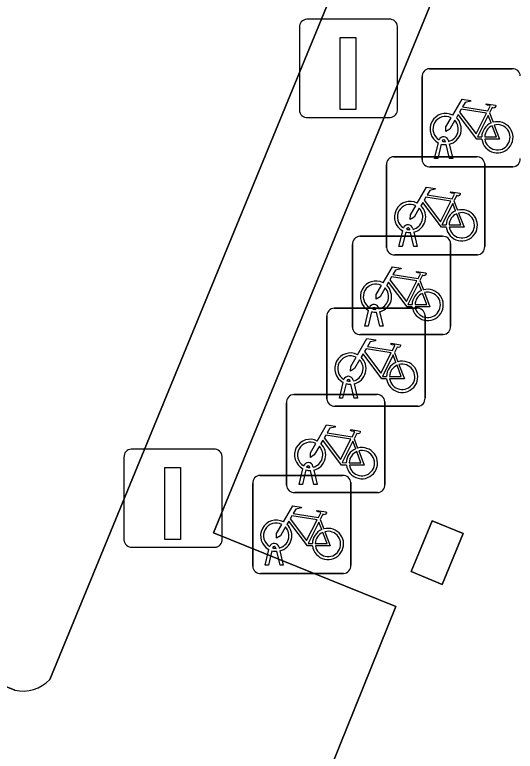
# Model space of a CAD drawing. Extents: x 160023 to 161302, y 384750 to 385707.
# Drawn here: x 160479.28 to 160484.37, y 384938.09 to 384945.59 of the extents above; entities that cross this region are included whole.
import ezdxf

# ---------------------------------------------------------------- set-up
doc = ezdxf.new("R2010")
doc.units = 0
for name, color, linetype in [('IMGEO_Fietsenrek', 7, 'Continuous'), ('IMGEO_Groenvoorziening', 7, 'Continuous'), ('IMGEO_Laadpaal', 7, 'Continuous'), ('IMGEO_Pand', 7, 'Continuous'), ('IMGEO_Parkeervlak_halfverhard', 7, 'Continuous'), ('IMGEO_Rijbaan_lokaal_open', 7, 'Continuous')]:
    doc.layers.add(name, color=color, linetype=linetype)

msp = doc.modelspace()

# ---------------------------------------------------------------- linework, layer by layer
at = {"layer": 'IMGEO_Fietsenrek'}
for p, q in [((160483.4969, 384945.0375), (160484.3378, 384945.0375)), ((160484.3378, 384945.0375), (160483.4969, 384945.0375)), ((160483.4225, 384944.1129), (160483.4225, 384944.9538)), ((160483.4225, 384944.9538), (160483.4225, 384944.1129)), ((160484.1092, 384944.5872), (160484.1455, 384944.492)), ((160483.6599, 384944.2939), (160483.6589, 384944.2982)), ((160483.6906, 384944.3054), (160483.6924, 384944.2975)), ((160483.5495, 384944.1223), (160483.5878, 384944.2823)), ((160483.6182, 384944.2701), (160483.5829, 384944.1223)), ((160483.701, 384944.1223), (160483.6671, 384944.264)), ((160483.6994, 384944.2683), (160483.7344, 384944.1223)), ((160483.1349, 384944.1415), (160483.9758, 384944.1415)), ((160483.9758, 384944.1415), (160483.1349, 384944.1415)), ((160483.5829, 384944.1223), (160483.5495, 384944.1223)), ((160483.7344, 384944.1223), (160483.701, 384944.1223)), ((160484.0595, 384944.0671), (160484.0595, 384943.2262)), ((160484.0595, 384943.2262), (160484.0595, 384944.0671)), ((160483.0605, 384943.2169), (160483.0605, 384944.0578)), ((160483.0605, 384944.0578), (160483.0605, 384943.2169)), ((160484.3471, 384944.0385), (160483.5062, 384944.0385)), ((160483.5062, 384944.0385), (160484.3471, 384944.0385)), ((160483.7472, 384943.6912), (160483.7835, 384943.596)), ((160483.2979, 384943.3979), (160483.2969, 384943.4022)), ((160483.3286, 384943.4094), (160483.3304, 384943.4015)), ((160482.7879, 384943.3305), (160483.6288, 384943.3305)), ((160483.6288, 384943.3305), (160482.7879, 384943.3305)), ((160483.1875, 384943.2263), (160483.2258, 384943.3863)), ((160483.2562, 384943.3741), (160483.2209, 384943.2263)), ((160483.339, 384943.2263), (160483.3051, 384943.368)), ((160483.3374, 384943.3723), (160483.3724, 384943.2263)), ((160482.7135, 384942.4059), (160482.7135, 384943.2468)), ((160482.7135, 384943.2468), (160482.7135, 384942.4059)), ((160483.7125, 384943.2561), (160483.7125, 384942.4152)), ((160483.7125, 384942.4152), (160483.7125, 384943.2561)), ((160483.2209, 384943.2263), (160483.1875, 384943.2263)), ((160483.3724, 384943.2263), (160483.339, 384943.2263)), ((160483.9851, 384943.1425), (160483.1442, 384943.1425)), ((160483.1442, 384943.1425), (160483.9851, 384943.1425)), ((160483.4002, 384942.8802), (160483.4365, 384942.785)), ((160482.5279, 384942.5985), (160483.3688, 384942.5985)), ((160483.3688, 384942.5985), (160482.5279, 384942.5985)), ((160482.8405, 384942.4153), (160482.8788, 384942.5753)), ((160482.9509, 384942.5869), (160482.9499, 384942.5912)), ((160482.9816, 384942.5984), (160482.9834, 384942.5905)), ((160482.4535, 384941.6739), (160482.4535, 384942.5148)), ((160482.4535, 384942.5148), (160482.4535, 384941.6739)), ((160482.9092, 384942.5631), (160482.8739, 384942.4153)), ((160482.992, 384942.4153), (160482.9581, 384942.557)), ((160482.9904, 384942.5613), (160483.0254, 384942.4153)), ((160483.4525, 384942.5241), (160483.4525, 384941.6832)), ((160483.4525, 384941.6832), (160483.4525, 384942.5241)), ((160482.8739, 384942.4153), (160482.8405, 384942.4153)), ((160483.0254, 384942.4153), (160482.992, 384942.4153)), ((160483.6381, 384942.3315), (160482.7972, 384942.3315)), ((160482.7972, 384942.3315), (160483.6381, 384942.3315)), ((160483.1402, 384942.1482), (160483.1765, 384942.053)), ((160482.5805, 384941.6833), (160482.6188, 384941.8433)), ((160482.6492, 384941.8311), (160482.6139, 384941.6833)), ((160482.6909, 384941.8549), (160482.6899, 384941.8592)), ((160482.732, 384941.6833), (160482.6981, 384941.825)), ((160482.7216, 384941.8664), (160482.7234, 384941.8585)), ((160482.7304, 384941.8293), (160482.7654, 384941.6833)), ((160482.1179, 384941.7195), (160482.9588, 384941.7195)), ((160482.9588, 384941.7195), (160482.1179, 384941.7195)), ((160482.6139, 384941.6833), (160482.5805, 384941.6833)), ((160482.7654, 384941.6833), (160482.732, 384941.6833)), ((160482.0435, 384940.7949), (160482.0435, 384941.6358)), ((160482.0435, 384941.6358), (160482.0435, 384940.7949)), ((160483.3781, 384941.5995), (160482.5372, 384941.5995)), ((160482.5372, 384941.5995), (160483.3781, 384941.5995)), ((160483.0425, 384941.6451), (160483.0425, 384940.8042)), ((160483.0425, 384940.8042), (160483.0425, 384941.6451)), ((160482.7302, 384941.2692), (160482.7665, 384941.174)), ((160482.1705, 384940.8043), (160482.2088, 384940.9643)), ((160482.2392, 384940.9521), (160482.2039, 384940.8043)), ((160482.2809, 384940.9759), (160482.2799, 384940.9802)), ((160482.322, 384940.8043), (160482.2881, 384940.946)), ((160482.3116, 384940.9874), (160482.3134, 384940.9795)), ((160482.3204, 384940.9503), (160482.3554, 384940.8043)), ((160481.7729, 384940.8965), (160482.6138, 384940.8965)), ((160482.6138, 384940.8965), (160481.7729, 384940.8965)), ((160481.6985, 384939.9719), (160481.6985, 384940.8128)), ((160481.6985, 384940.8128), (160481.6985, 384939.9719)), ((160482.2039, 384940.8043), (160482.1705, 384940.8043)), ((160482.3554, 384940.8043), (160482.322, 384940.8043)), ((160482.6975, 384940.8221), (160482.6975, 384939.9812)), ((160482.6975, 384939.9812), (160482.6975, 384940.8221)), ((160482.9681, 384940.7205), (160482.1272, 384940.7205)), ((160482.1272, 384940.7205), (160482.9681, 384940.7205)), ((160482.3852, 384940.4462), (160482.4215, 384940.351)), ((160481.9666, 384940.1644), (160481.9684, 384940.1565)), ((160481.8255, 384939.9813), (160481.8638, 384940.1413)), ((160481.8942, 384940.1291), (160481.8589, 384939.9813)), ((160481.9359, 384940.1529), (160481.9349, 384940.1572)), ((160481.977, 384939.9813), (160481.9431, 384940.123)), ((160481.9754, 384940.1273), (160482.0104, 384939.9813)), ((160481.8589, 384939.9813), (160481.8255, 384939.9813)), ((160482.0104, 384939.9813), (160481.977, 384939.9813)), ((160482.6231, 384939.8975), (160481.7822, 384939.8975)), ((160481.7822, 384939.8975), (160482.6231, 384939.8975))]:
    msp.add_line(p, q, dxfattribs=at)
for points in [[(160483.7351, 384944.5642), (160483.8298, 384944.7277), (160483.916, 384944.7139), (160483.9177, 384944.7052), (160483.8616, 384944.6943), (160483.8354, 384944.649), (160484.0906, 384944.6082)], [(160484.0906, 384944.6082), (160484.1156, 384944.657), (160484.1105, 384944.661), (160484.0873, 384944.6647), (160484.0746, 384944.6722), (160484.0736, 384944.6753), (160484.0758, 384944.6799), (160484.1706, 384944.6648), (160484.1729, 384944.6545), (160484.1635, 384944.6421), (160484.1511, 384944.6357), (160484.1366, 384944.6419), (160484.1092, 384944.5872)], [(160484.0777, 384944.583), (160483.8209, 384944.624), (160483.8042, 384944.5952), (160483.9712, 384944.3749), (160484.0777, 384944.583)], [(160483.7558, 384944.5117), (160483.7042, 384944.4225), (160483.6643, 384944.3965), (160483.6655, 384944.444), (160483.72, 384944.5382)], [(160484.0308, 384944.3195), (160483.9811, 384944.3196), (160483.7904, 384944.5713), (160483.7714, 384944.5385)], [(160484.1257, 384944.485), (160484.0964, 384944.5618), (160483.987, 384944.3437), (160484.0297, 384944.3436)], [(160484.0597, 384944.3435), (160484.1796, 384944.3433), (160484.1364, 384944.4569)], [(160484.1562, 384944.4638), (160484.2112, 384944.3192), (160484.0611, 384944.3195)], [(160483.3731, 384943.6682), (160483.4678, 384943.8317), (160483.554, 384943.8179), (160483.5557, 384943.8092), (160483.4996, 384943.7983), (160483.4734, 384943.753), (160483.7286, 384943.7122)], [(160483.7286, 384943.7122), (160483.7536, 384943.761), (160483.7485, 384943.765), (160483.7253, 384943.7687), (160483.7126, 384943.7762), (160483.7116, 384943.7793), (160483.7138, 384943.7839), (160483.8086, 384943.7688), (160483.8109, 384943.7585), (160483.8015, 384943.7461), (160483.7891, 384943.7397), (160483.7746, 384943.7459), (160483.7472, 384943.6912)], [(160483.7157, 384943.687), (160483.4589, 384943.728), (160483.4422, 384943.6992), (160483.6092, 384943.4789), (160483.7157, 384943.687)], [(160483.3938, 384943.6157), (160483.3422, 384943.5265), (160483.3023, 384943.5005), (160483.3035, 384943.548), (160483.358, 384943.6422)], [(160483.6688, 384943.4235), (160483.6191, 384943.4236), (160483.4284, 384943.6753), (160483.4094, 384943.6425)], [(160483.7637, 384943.589), (160483.7344, 384943.6658), (160483.625, 384943.4477), (160483.6677, 384943.4476)], [(160483.6977, 384943.4475), (160483.8176, 384943.4473), (160483.7744, 384943.5609)], [(160483.7942, 384943.5678), (160483.8492, 384943.4232), (160483.6991, 384943.4235)], [(160483.0261, 384942.8572), (160483.1208, 384943.0207), (160483.207, 384943.0069), (160483.2087, 384942.9982), (160483.1526, 384942.9873), (160483.1264, 384942.942), (160483.3816, 384942.9012)], [(160483.3816, 384942.9012), (160483.4066, 384942.95), (160483.4015, 384942.954), (160483.3783, 384942.9577), (160483.3656, 384942.9652), (160483.3646, 384942.9683), (160483.3668, 384942.9729), (160483.4616, 384942.9578), (160483.4639, 384942.9475), (160483.4545, 384942.9351), (160483.4421, 384942.9287), (160483.4276, 384942.9349), (160483.4002, 384942.8802)], [(160483.3218, 384942.6125), (160483.2721, 384942.6126), (160483.0814, 384942.8643), (160483.0624, 384942.8315)], [(160483.3687, 384942.876), (160483.1119, 384942.917), (160483.0952, 384942.8882), (160483.2622, 384942.6679), (160483.3687, 384942.876)], [(160483.0468, 384942.8047), (160482.9952, 384942.7155), (160482.9553, 384942.6895), (160482.9565, 384942.737), (160483.011, 384942.8312)], [(160483.4167, 384942.778), (160483.3874, 384942.8548), (160483.278, 384942.6367), (160483.3207, 384942.6366)], [(160483.3507, 384942.6365), (160483.4706, 384942.6363), (160483.4274, 384942.7499)], [(160483.4472, 384942.7568), (160483.5022, 384942.6122), (160483.3521, 384942.6125)], [(160482.7661, 384942.1252), (160482.8608, 384942.2887), (160482.947, 384942.2749), (160482.9487, 384942.2662), (160482.8926, 384942.2553), (160482.8664, 384942.21), (160483.1216, 384942.1692)], [(160483.1216, 384942.1692), (160483.1466, 384942.218), (160483.1415, 384942.222), (160483.1183, 384942.2257), (160483.1056, 384942.2332), (160483.1046, 384942.2363), (160483.1068, 384942.2409), (160483.2016, 384942.2258), (160483.2039, 384942.2155), (160483.1945, 384942.2031), (160483.1821, 384942.1967), (160483.1676, 384942.2029), (160483.1402, 384942.1482)], [(160483.0618, 384941.8805), (160483.0121, 384941.8806), (160482.8214, 384942.1323), (160482.8024, 384942.0995)], [(160483.1087, 384942.144), (160482.8519, 384942.185), (160482.8352, 384942.1562), (160483.0022, 384941.9359), (160483.1087, 384942.144)], [(160483.1567, 384942.046), (160483.1274, 384942.1228), (160483.018, 384941.9047), (160483.0607, 384941.9046)], [(160482.7868, 384942.0727), (160482.7352, 384941.9835), (160482.6953, 384941.9575), (160482.6965, 384942.005), (160482.751, 384942.0992)], [(160483.0907, 384941.9045), (160483.2106, 384941.9043), (160483.1674, 384942.0179)], [(160483.1872, 384942.0248), (160483.2422, 384941.8802), (160483.0921, 384941.8805)], [(160482.3561, 384941.2462), (160482.4508, 384941.4097), (160482.537, 384941.3959), (160482.5387, 384941.3872), (160482.4826, 384941.3763), (160482.4564, 384941.331), (160482.7116, 384941.2902)], [(160482.6987, 384941.265), (160482.4419, 384941.306), (160482.4252, 384941.2772), (160482.5922, 384941.0569), (160482.6987, 384941.265)], [(160482.7116, 384941.2902), (160482.7366, 384941.339), (160482.7315, 384941.343), (160482.7083, 384941.3467), (160482.6956, 384941.3542), (160482.6946, 384941.3573), (160482.6968, 384941.3619), (160482.7916, 384941.3468), (160482.7939, 384941.3365), (160482.7845, 384941.3241), (160482.7721, 384941.3177), (160482.7576, 384941.3239), (160482.7302, 384941.2692)], [(160482.3768, 384941.1937), (160482.3252, 384941.1045), (160482.2853, 384941.0785), (160482.2865, 384941.126), (160482.341, 384941.2202)], [(160482.6518, 384941.0015), (160482.6021, 384941.0016), (160482.4114, 384941.2533), (160482.3924, 384941.2205)], [(160482.7467, 384941.167), (160482.7174, 384941.2438), (160482.608, 384941.0257), (160482.6507, 384941.0256)], [(160482.6807, 384941.0255), (160482.8006, 384941.0253), (160482.7574, 384941.1389)], [(160482.7772, 384941.1458), (160482.8322, 384941.0012), (160482.6821, 384941.0015)], [(160482.0111, 384940.4232), (160482.1058, 384940.5867), (160482.192, 384940.5729), (160482.1937, 384940.5642), (160482.1376, 384940.5533), (160482.1114, 384940.508), (160482.3666, 384940.4672)], [(160482.3666, 384940.4672), (160482.3916, 384940.516), (160482.3865, 384940.52), (160482.3633, 384940.5237), (160482.3506, 384940.5312), (160482.3496, 384940.5343), (160482.3518, 384940.5389), (160482.4466, 384940.5238), (160482.4489, 384940.5135), (160482.4395, 384940.5011), (160482.4271, 384940.4947), (160482.4126, 384940.5009), (160482.3852, 384940.4462)], [(160482.3537, 384940.442), (160482.0969, 384940.483), (160482.0802, 384940.4542), (160482.2472, 384940.2339), (160482.3537, 384940.442)], [(160482.0318, 384940.3707), (160481.9802, 384940.2815), (160481.9403, 384940.2555), (160481.9415, 384940.303), (160481.996, 384940.3972)], [(160482.3068, 384940.1785), (160482.2571, 384940.1786), (160482.0664, 384940.4303), (160482.0474, 384940.3975)], [(160482.4017, 384940.344), (160482.3724, 384940.4208), (160482.263, 384940.2027), (160482.3057, 384940.2026)], [(160482.3357, 384940.2025), (160482.4556, 384940.2023), (160482.4124, 384940.3159)], [(160482.4322, 384940.3228), (160482.4872, 384940.1782), (160482.3371, 384940.1785)]]:
    msp.add_lwpolyline(points, dxfattribs=at)
for centre, radius, start, end in [((160483.5002, 384944.9596), 0.0779, 92.4484, 184.28452), ((160483.5002, 384944.9596), 0.0779, 92.4484, 184.28452), ((160484.3436, 384944.9598), 0.0779, 2.4484, 94.28452), ((160484.3436, 384944.9598), 0.0779, 2.4484, 94.28452), ((160483.6621, 384944.4229), 0.159, 62.67661, 242.13685), ((160483.6621, 384944.4229), 0.129, 63.31916, 238.90302), ((160483.6621, 384944.4229), 0.159, 283.5766, 46.60424), ((160483.6621, 384944.4229), 0.129, 283.60429, 43.43025), ((160484.1887, 384944.3389), 0.159, 113.3408, 178.32165), ((160484.1887, 384944.3389), 0.159, 187.0065, 105.77075), ((160484.1887, 384944.3389), 0.129, 113.92302, 177.95563), ((160484.1887, 384944.3389), 0.129, 188.67146, 104.58832), ((160483.6419, 384944.2943), 0.0499, 12.8025, 158.69338), ((160483.6419, 384944.2943), 0.0174, 12.8025, 163.45023), ((160483.6621, 384944.4229), 0.129, 253.41502, 269.02044), ((160483.6621, 384944.4229), 0.159, 253.99666, 271.78671), ((160483.1382, 384944.0636), 0.0779, 92.4484, 184.28452), ((160483.1382, 384944.0636), 0.0779, 92.4484, 184.28452), ((160483.9816, 384944.0638), 0.0779, 2.4484, 94.28452), ((160483.9816, 384944.0638), 0.0779, 2.4484, 94.28452), ((160483.5004, 384944.1162), 0.0779, 182.4484, 274.28452), ((160483.5004, 384944.1162), 0.0779, 182.4484, 274.28452), ((160484.3438, 384944.1164), 0.0779, 272.4484, 4.28452), ((160484.3438, 384944.1164), 0.0779, 272.4484, 4.28452), ((160483.3001, 384943.5269), 0.159, 62.67661, 242.13685), ((160483.3001, 384943.5269), 0.129, 63.31916, 238.90302), ((160483.3001, 384943.5269), 0.129, 283.60429, 43.43025), ((160483.3001, 384943.5269), 0.159, 283.5766, 46.60424), ((160483.8267, 384943.4429), 0.159, 113.3408, 178.32165), ((160483.8267, 384943.4429), 0.159, 187.0065, 105.77075), ((160483.8267, 384943.4429), 0.129, 113.92302, 177.95563), ((160483.8267, 384943.4429), 0.129, 188.67146, 104.58832), ((160483.2799, 384943.3983), 0.0499, 12.8025, 158.69338), ((160483.2799, 384943.3983), 0.0174, 12.8025, 163.45023), ((160483.3001, 384943.5269), 0.129, 253.41502, 269.02044), ((160482.7912, 384943.2526), 0.0779, 92.4484, 184.28452), ((160482.7912, 384943.2526), 0.0779, 92.4484, 184.28452), ((160483.3001, 384943.5269), 0.159, 253.99666, 271.78671), ((160483.6346, 384943.2528), 0.0779, 2.4484, 94.28452), ((160483.6346, 384943.2528), 0.0779, 2.4484, 94.28452), ((160483.1384, 384943.2202), 0.0779, 182.4484, 274.28452), ((160483.1384, 384943.2202), 0.0779, 182.4484, 274.28452), ((160483.9818, 384943.2204), 0.0779, 272.4484, 4.28452), ((160483.9818, 384943.2204), 0.0779, 272.4484, 4.28452), ((160482.9531, 384942.7159), 0.159, 62.67661, 242.13685), ((160482.9531, 384942.7159), 0.129, 63.31916, 238.90302), ((160482.9531, 384942.7159), 0.129, 283.60429, 43.43025), ((160482.9531, 384942.7159), 0.159, 283.5766, 46.60424), ((160483.4797, 384942.6319), 0.159, 187.0065, 105.77075), ((160483.4797, 384942.6319), 0.159, 113.3408, 178.32165), ((160483.4797, 384942.6319), 0.129, 113.92302, 177.95563), ((160483.4797, 384942.6319), 0.129, 188.67146, 104.58832), ((160482.5312, 384942.5206), 0.0779, 92.4484, 184.28452), ((160482.5312, 384942.5206), 0.0779, 92.4484, 184.28452), ((160482.9329, 384942.5873), 0.0499, 12.8025, 158.69338), ((160482.9329, 384942.5873), 0.0174, 12.8025, 163.45023), ((160482.9531, 384942.7159), 0.129, 253.41502, 269.02044), ((160483.3746, 384942.5208), 0.0779, 2.4484, 94.28452), ((160483.3746, 384942.5208), 0.0779, 2.4484, 94.28452), ((160482.9531, 384942.7159), 0.159, 253.99666, 271.78671), ((160483.6348, 384942.4094), 0.0779, 272.4484, 4.28452), ((160483.6348, 384942.4094), 0.0779, 272.4484, 4.28452), ((160482.7914, 384942.4092), 0.0779, 182.4484, 274.28452), ((160482.7914, 384942.4092), 0.0779, 182.4484, 274.28452), ((160482.6931, 384941.9839), 0.159, 62.67661, 242.13685), ((160482.6931, 384941.9839), 0.129, 63.31916, 238.90302), ((160482.6931, 384941.9839), 0.129, 283.60429, 43.43025), ((160482.6931, 384941.9839), 0.159, 283.5766, 46.60424), ((160483.2197, 384941.8999), 0.159, 113.3408, 178.32165), ((160483.2197, 384941.8999), 0.159, 187.0065, 105.77075), ((160483.2197, 384941.8999), 0.129, 113.92302, 177.95563), ((160483.2197, 384941.8999), 0.129, 188.67146, 104.58832), ((160482.6729, 384941.8553), 0.0499, 12.8025, 158.69338), ((160482.6931, 384941.9839), 0.159, 253.99666, 271.78671), ((160482.6729, 384941.8553), 0.0174, 12.8025, 163.45023), ((160482.6931, 384941.9839), 0.129, 253.41502, 269.02044), ((160482.1212, 384941.6416), 0.0779, 92.4484, 184.28452), ((160482.1212, 384941.6416), 0.0779, 92.4484, 184.28452), ((160482.5314, 384941.6772), 0.0779, 182.4484, 274.28452), ((160482.5314, 384941.6772), 0.0779, 182.4484, 274.28452), ((160482.9646, 384941.6418), 0.0779, 2.4484, 94.28452), ((160482.9646, 384941.6418), 0.0779, 2.4484, 94.28452), ((160483.3748, 384941.6774), 0.0779, 272.4484, 4.28452), ((160483.3748, 384941.6774), 0.0779, 272.4484, 4.28452), ((160482.2831, 384941.1049), 0.159, 62.67661, 242.13685), ((160482.2831, 384941.1049), 0.129, 63.31916, 238.90302), ((160482.2831, 384941.1049), 0.159, 283.5766, 46.60424), ((160482.2831, 384941.1049), 0.129, 283.60429, 43.43025), ((160482.8097, 384941.0209), 0.159, 113.3408, 178.32165), ((160482.8097, 384941.0209), 0.159, 187.0065, 105.77075), ((160482.8097, 384941.0209), 0.129, 113.92302, 177.95563), ((160482.8097, 384941.0209), 0.129, 188.67146, 104.58832), ((160482.2629, 384940.9763), 0.0499, 12.8025, 158.69338), ((160482.2629, 384940.9763), 0.0174, 12.8025, 163.45023), ((160482.2831, 384941.1049), 0.159, 253.99666, 271.78671), ((160482.2831, 384941.1049), 0.129, 253.41502, 269.02044), ((160481.7762, 384940.8186), 0.0779, 92.4484, 184.28452), ((160481.7762, 384940.8186), 0.0779, 92.4484, 184.28452), ((160482.6196, 384940.8188), 0.0779, 2.4484, 94.28452), ((160482.6196, 384940.8188), 0.0779, 2.4484, 94.28452), ((160482.1214, 384940.7982), 0.0779, 182.4484, 274.28452), ((160482.1214, 384940.7982), 0.0779, 182.4484, 274.28452), ((160482.9648, 384940.7984), 0.0779, 272.4484, 4.28452), ((160482.9648, 384940.7984), 0.0779, 272.4484, 4.28452), ((160481.9381, 384940.2819), 0.159, 62.67661, 242.13685), ((160481.9381, 384940.2819), 0.129, 63.31916, 238.90302), ((160481.9381, 384940.2819), 0.159, 283.5766, 46.60424), ((160481.9381, 384940.2819), 0.129, 283.60429, 43.43025), ((160482.4647, 384940.1979), 0.159, 113.3408, 178.32165), ((160482.4647, 384940.1979), 0.159, 187.0065, 105.77075), ((160482.4647, 384940.1979), 0.129, 113.92302, 177.95563), ((160482.4647, 384940.1979), 0.129, 188.67146, 104.58832), ((160481.9179, 384940.1533), 0.0499, 12.8025, 158.69338), ((160481.9179, 384940.1533), 0.0174, 12.8025, 163.45023), ((160481.9381, 384940.2819), 0.159, 253.99666, 271.78671), ((160481.9381, 384940.2819), 0.129, 253.41502, 269.02044), ((160481.7764, 384939.9752), 0.0779, 182.4484, 274.28452), ((160481.7764, 384939.9752), 0.0779, 182.4484, 274.28452), ((160482.6198, 384939.9754), 0.0779, 272.4484, 4.28452), ((160482.6198, 384939.9754), 0.0779, 272.4484, 4.28452)]:
    msp.add_arc(centre, radius, start, end, dxfattribs=at)
at = {"layer": 'IMGEO_Groenvoorziening'}
for points in [[(160483.155, 384939.562), (160481.3, 384940.31), (160490.354, 384962.366), (160490.589, 384962.875), (160490.999, 384964.031), (160491.213, 384964.548), (160493.422, 384969.838), (160493.636, 384970.356), (160495.801, 384975.668), (160496.015, 384976.186), (160497.665, 384980.204), (160497.859, 384980.71), (160496.766, 384981.152)], [(160496.891, 384980.8), (160479.633, 384938.818)], [(160479.277, 384938.71), (160475.333, 384940.32)], [(160474.775, 384938.898), (160481.753, 384936.084), (160483.155, 384939.562)]]:
    msp.add_lwpolyline(points, dxfattribs=at)
msp.add_arc((160479.3617, 384939.0715), 0.3712, 256.80747, 316.94506, dxfattribs=at)
at = {"layer": 'IMGEO_Laadpaal'}
for p, q in [((160483.0888, 384945.5405), (160482.2479, 384945.5405)), ((160483.0888, 384945.5405), (160482.2479, 384945.5405)), ((160482.1735, 384945.4568), (160482.1735, 384944.6159)), ((160482.1735, 384945.4568), (160482.1735, 384944.6159)), ((160483.1725, 384944.6252), (160483.1725, 384945.4661)), ((160483.1725, 384944.6252), (160483.1725, 384945.4661)), ((160482.2572, 384944.5415), (160483.0981, 384944.5415)), ((160482.2572, 384944.5415), (160483.0981, 384944.5415)), ((160481.3038, 384941.1635), (160480.4629, 384941.1635)), ((160481.3038, 384941.1635), (160480.4629, 384941.1635)), ((160480.3885, 384941.0798), (160480.3885, 384940.2389)), ((160480.3885, 384941.0798), (160480.3885, 384940.2389)), ((160481.3875, 384940.2482), (160481.3875, 384941.0891)), ((160481.3875, 384940.2482), (160481.3875, 384941.0891)), ((160480.4722, 384940.1645), (160481.3131, 384940.1645)), ((160480.4722, 384940.1645), (160481.3131, 384940.1645))]:
    msp.add_line(p, q, dxfattribs=at)
for points in [[(160482.5883, 384945.3538), (160482.7483, 384945.3538), (160482.7483, 384944.6211), (160482.5883, 384944.6211), (160482.5883, 384945.3538)], [(160480.8033, 384940.9768), (160480.9633, 384940.9768), (160480.9633, 384940.2441), (160480.8033, 384940.2441), (160480.8033, 384940.9768)]]:
    msp.add_lwpolyline(points, dxfattribs=at)
for centre, start, end in [((160482.2512, 384945.4626), 92.4484, 184.28452), ((160482.2512, 384945.4626), 92.4484, 184.28452), ((160483.0946, 384945.4628), 2.4484, 94.28452), ((160483.0946, 384945.4628), 2.4484, 94.28452), ((160482.2514, 384944.6192), 182.4484, 274.28452), ((160482.2514, 384944.6192), 182.4484, 274.28452), ((160483.0948, 384944.6194), 272.4484, 4.28452), ((160483.0948, 384944.6194), 272.4484, 4.28452), ((160480.4662, 384941.0856), 92.4484, 184.28452), ((160480.4662, 384941.0856), 92.4484, 184.28452), ((160481.3096, 384941.0858), 2.4484, 94.28452), ((160481.3096, 384941.0858), 2.4484, 94.28452), ((160480.4664, 384940.2422), 182.4484, 274.28452), ((160480.4664, 384940.2422), 182.4484, 274.28452), ((160481.3098, 384940.2424), 272.4484, 4.28452), ((160481.3098, 384940.2424), 272.4484, 4.28452)]:
    msp.add_arc(centre, 0.0779, start, end, dxfattribs=at)
at = {"layer": 'IMGEO_Pand'}
msp.add_lwpolyline([(160483.312, 384939.916), (160483.628, 384939.785), (160483.84, 384940.303), (160483.526, 384940.433), (160483.413, 384940.161)], close=True, dxfattribs=at)
at = {"layer": 'IMGEO_Parkeervlak_halfverhard'}
for points in [[(160479.633, 384938.818), (160496.891, 384980.8)], [(160475.333, 384940.32), (160479.277, 384938.71)]]:
    msp.add_lwpolyline(points, dxfattribs=at)
msp.add_arc((160479.3617, 384939.0715), 0.3712, 256.80747, 316.94506, dxfattribs=at)
at = {"layer": 'IMGEO_Rijbaan_lokaal_open'}
msp.add_lwpolyline([(160490.354, 384962.366), (160481.3, 384940.31), (160483.155, 384939.562), (160481.753, 384936.084)], dxfattribs=at)
msp.add_lwpolyline([(160483.312, 384939.916), (160483.413, 384940.161), (160483.526, 384940.433), (160483.84, 384940.303), (160483.628, 384939.785)], close=True, dxfattribs=at)

doc.saveas('drawing.dxf')
